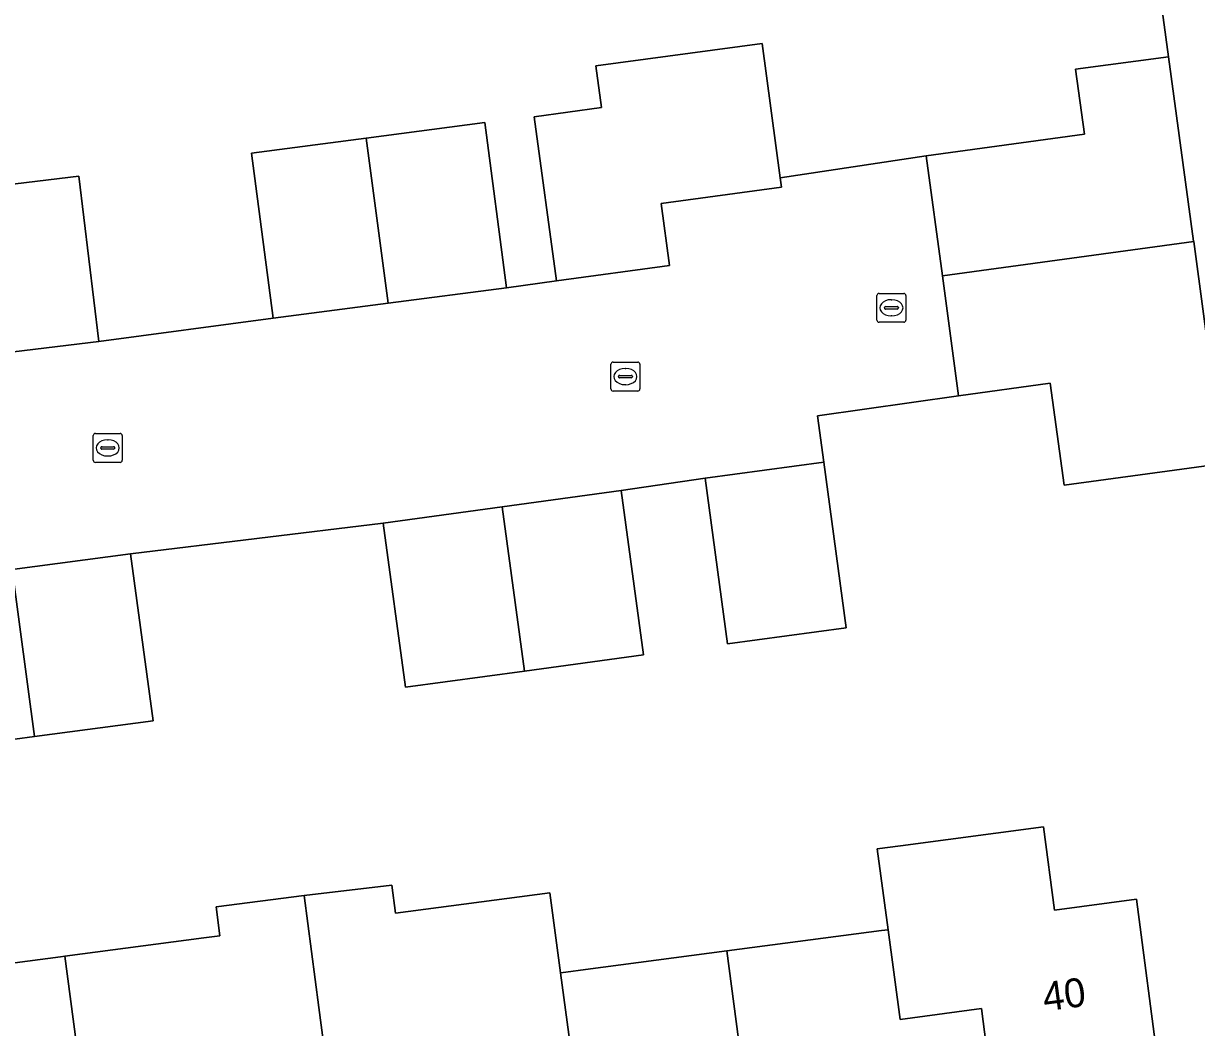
# Model space of a CAD drawing. Extents: x 158472 to 159562, y 388525 to 389606.
# Drawn here: x 159412.99 to 159453.64, y 389019.31 to 389054.09 of the extents above; entities that cross this region are included whole.
import ezdxf

# ---------------------------------------------------------------- set-up
doc = ezdxf.new("R2010")
doc.units = 0
for name, color, linetype in [('IMGEO_Erf', 7, 'Continuous'), ('IMGEO_Groenvoorziening', 7, 'Continuous'), ('IMGEO_Kolk', 7, 'Continuous'), ('IMGEO_Pand', 7, 'Continuous'), ('IMGEO_Pand_nummerreeks', 7, 'Continuous'), ('IMGEO_Rijbaan_lokaal_open', 7, 'Continuous'), ('IMGEO_Rioolput', 7, 'Continuous')]:
    doc.layers.add(name, color=color, linetype=linetype)

msp = doc.modelspace()

# ---------------------------------------------------------------- linework, layer by layer
at = {"layer": 'IMGEO_Erf'}
for points in [[(159410.796, 389048.299), (159414.904, 389048.795), (159415.596, 389043.069), (159421.643, 389043.879), (159420.894, 389049.601), (159424.869, 389050.122), (159428.973, 389050.659), (159429.722, 389044.937), (159431.453, 389045.175), (159430.685, 389050.86), (159433.019, 389051.175), (159432.824, 389052.622), (159438.584, 389053.398), (159439.211, 389048.745), (159444.264, 389049.509), (159449.753, 389050.254), (159449.447, 389052.503), (159452.667, 389052.94), (159451.614, 389060.693)], [(159454.566, 389038.848), (159449.049, 389038.098), (159448.569, 389041.626), (159445.394, 389041.194), (159440.498, 389040.496), (159440.719, 389038.896), (159441.498, 389033.157), (159437.388, 389032.599), (159436.609, 389038.338), (159433.697, 389037.907), (159434.472, 389032.22), (159430.345, 389031.658), (159426.222, 389031.097), (159425.448, 389036.784), (159416.701, 389035.72), (159417.478, 389029.935), (159413.372, 389029.384), (159409.267, 389028.833)], [(159409.184, 389018.171), (159408.806, 389021.04), (159414.275, 389021.76), (159414.424, 389021.78), (159419.233, 389022.413), (159419.793, 389022.487), (159419.662, 389023.483), (159422.713, 389023.885), (159425.751, 389024.244), (159425.879, 389023.271), (159431.227, 389023.974), (159431.598, 389021.203), (159431.777, 389021.226), (159432.467, 389021.317), (159437.358, 389021.961), (159442.72, 389022.667), (159442.947, 389022.697), (159442.572, 389025.5), (159443.38, 389025.607), (159448.337, 389026.26), (159448.716, 389023.378), (159451.552, 389023.751), (159452.33, 389017.846)]]:
    msp.add_lwpolyline(points, dxfattribs=at)
at = {"layer": 'IMGEO_Groenvoorziening'}
msp.add_lwpolyline([(159467.001, 388999.833), (159460.83, 389039.614), (159456.753, 389064.84), (159453.567, 389064.292), (159453.137, 389067.184), (159450.775, 389066.863), (159451.614, 389060.693), (159452.667, 389052.94), (159453.537, 389046.552), (159453.539, 389046.535), (159454.566, 389038.848), (159456.506, 389024.327), (159458.935, 389010.466)], dxfattribs=at)
at = {"layer": 'IMGEO_Kolk'}
for p, q in [((159433.346, 389041.431), (159433.346, 389042.283)), ((159433.421, 389042.357), (159434.273, 389042.357)), ((159434.347, 389042.283), (159434.347, 389041.431)), ((159433.605, 389041.851), (159433.605, 389041.863)), ((159434.043, 389041.814), (159433.645, 389041.814)), ((159433.648, 389041.9), (159434.046, 389041.9)), ((159433.834, 389042.137), (159433.859, 389042.137)), ((159434.089, 389041.863), (159434.089, 389041.851)), ((159433.857, 389041.577), (159433.832, 389041.577)), ((159434.273, 389041.357), (159433.421, 389041.357)), ((159415.408, 389038.96), (159415.408, 389039.812)), ((159415.483, 389039.886), (159416.335, 389039.886)), ((159416.409, 389039.812), (159416.409, 389038.96)), ((159415.667, 389039.38), (159415.667, 389039.392)), ((159415.71, 389039.429), (159416.108, 389039.429)), ((159415.896, 389039.666), (159415.921, 389039.666)), ((159416.151, 389039.392), (159416.151, 389039.38)), ((159416.105, 389039.343), (159415.707, 389039.343)), ((159415.919, 389039.106), (159415.894, 389039.106)), ((159416.335, 389038.886), (159415.483, 389038.886))]:
    msp.add_line(p, q, dxfattribs=at)
for points in [[(159433.346, 389041.431), (159433.346, 389042.283)], [(159433.421, 389042.357), (159434.273, 389042.357)], [(159434.347, 389042.283), (159434.347, 389041.431)], [(159434.273, 389041.357), (159433.421, 389041.357)], [(159415.408, 389038.96), (159415.408, 389039.812)], [(159415.483, 389039.886), (159416.335, 389039.886)], [(159416.409, 389039.812), (159416.409, 389038.96)], [(159416.335, 389038.886), (159415.483, 389038.886)]]:
    msp.add_lwpolyline(points, dxfattribs=at)
for centre, radius, start, end in [((159433.423, 389042.281), 0.0765, 91.552, 178.448), ((159433.423, 389042.281), 0.0765, 91.552, 178.448), ((159434.271, 389042.281), 0.0765, 1.552, 88.448), ((159434.271, 389042.281), 0.0765, 1.552, 88.448), ((159433.645, 389041.86), 0.0403, 85.8775, 175.7526), ((159433.642, 389041.85), 0.0366, 178.938, 274.7102), ((159434.046, 389041.857), 0.043, 264.8664, 352.4533), ((159434.05, 389041.862), 0.0386, 1.7309, 96.639), ((159433.423, 389041.433), 0.0765, 181.552, 268.448), ((159433.423, 389041.433), 0.0765, 181.552, 268.448), ((159434.271, 389041.433), 0.0765, 271.552, 358.448), ((159434.271, 389041.433), 0.0765, 271.552, 358.448), ((159415.485, 389039.81), 0.0765, 91.552, 178.448), ((159415.485, 389039.81), 0.0765, 91.552, 178.448), ((159416.333, 389039.81), 0.0765, 1.552, 88.448), ((159416.333, 389039.81), 0.0765, 1.552, 88.448), ((159415.707, 389039.389), 0.0403, 85.8775, 175.7526), ((159415.704, 389039.379), 0.0366, 178.938, 274.7102), ((159416.108, 389039.386), 0.043, 264.8664, 352.4533), ((159416.112, 389039.391), 0.0386, 1.7309, 96.639), ((159415.485, 389038.962), 0.0765, 181.552, 268.448), ((159415.485, 389038.962), 0.0765, 181.552, 268.448), ((159416.333, 389038.962), 0.0765, 271.552, 358.448), ((159416.333, 389038.962), 0.0765, 271.552, 358.448)]:
    msp.add_arc(centre, radius, start, end, dxfattribs=at)
for centre, major_axis, ratio, start_param, end_param in [((159433.833, 389041.857), (-0.387, 0.002), 0.722429, 4.712389, 7.853982), ((159433.858, 389041.857), (-0.39, 0.002), 0.717154, 1.570796, 4.712389), ((159415.895, 389039.386), (-0.387, 0.002), 0.722429, 4.712389, 7.853982), ((159415.92, 389039.386), (-0.39, 0.002), 0.717154, 1.570796, 4.712389)]:
    msp.add_ellipse(centre, major_axis=major_axis, ratio=ratio, start_param=start_param, end_param=end_param, dxfattribs=at)
at = {"layer": 'IMGEO_Pand'}
for points in [[(159439.211, 389048.745), (159438.584, 389053.398), (159432.824, 389052.622), (159433.019, 389051.175), (159430.685, 389050.86), (159431.453, 389045.175), (159435.375, 389045.705), (159435.085, 389047.858), (159439.255, 389048.42)], [(159453.539, 389046.535), (159453.537, 389046.552), (159452.667, 389052.94), (159449.447, 389052.503), (159449.753, 389050.254), (159444.264, 389049.509), (159444.829, 389045.352)], [(159425.625, 389044.4), (159429.722, 389044.937), (159428.973, 389050.659), (159424.869, 389050.122)], [(159425.625, 389044.4), (159424.869, 389050.122), (159420.894, 389049.601), (159421.643, 389043.879)], [(159411.133, 389045.511), (159411.488, 389042.573), (159415.596, 389043.069), (159414.904, 389048.795), (159410.796, 389048.299)], [(159453.539, 389046.535), (159444.829, 389045.352), (159445.394, 389041.194), (159448.569, 389041.626), (159449.049, 389038.098), (159454.566, 389038.848)], [(159436.609, 389038.338), (159437.388, 389032.599), (159441.498, 389033.157), (159440.719, 389038.896)], [(159429.572, 389037.345), (159430.345, 389031.658), (159434.472, 389032.22), (159433.697, 389037.907)], [(159429.572, 389037.345), (159425.448, 389036.784), (159426.222, 389031.097), (159430.345, 389031.658)], [(159413.372, 389029.384), (159417.478, 389029.935), (159416.701, 389035.72), (159412.595, 389035.169)], [(159413.372, 389029.384), (159412.595, 389035.169), (159408.491, 389034.618), (159406.912, 389034.392), (159407.624, 389028.613), (159409.267, 389028.833)], [(159442.947, 389022.697), (159443.363, 389019.591), (159446.181, 389019.967), (159446.556, 389017.086), (159446.703, 389017.105), (159446.985, 389017.142), (159452.33, 389017.846), (159451.552, 389023.751), (159448.716, 389023.378), (159448.337, 389026.26), (159443.38, 389025.607), (159442.572, 389025.5)], [(159431.598, 389021.203), (159431.227, 389023.974), (159425.879, 389023.271), (159425.751, 389024.244), (159422.713, 389023.885), (159423.225, 389020.003), (159424.008, 389014.07), (159428.111, 389014.61), (159429.579, 389014.803), (159429.729, 389014.823), (159429.334, 389017.855), (159431.999, 389018.212)], [(159422.713, 389023.885), (159419.662, 389023.483), (159419.793, 389022.487), (159419.233, 389022.413), (159414.424, 389021.78), (159415.21, 389015.846), (159417.906, 389016.203), (159418.286, 389013.316), (159418.437, 389013.336), (159418.774, 389013.38), (159424.008, 389014.07), (159423.225, 389020.003)], [(159442.947, 389022.697), (159442.72, 389022.667), (159437.358, 389021.961), (159438.145, 389016.012), (159440.887, 389016.373), (159441.261, 389013.532), (159446.921, 389014.278), (159446.556, 389017.086), (159446.181, 389019.967), (159443.363, 389019.591)], [(159437.358, 389021.961), (159432.467, 389021.317), (159431.777, 389021.226), (159431.598, 389021.203), (159431.999, 389018.212), (159429.334, 389017.855), (159429.729, 389014.823), (159430.094, 389012.026), (159435.784, 389012.776), (159435.406, 389015.652), (159438.145, 389016.012)], [(159414.424, 389021.78), (159414.275, 389021.76), (159408.806, 389021.04), (159409.184, 389018.171), (159409.225, 389017.857), (159409.554, 389015.362), (159409.95, 389012.349), (159412.585, 389012.696), (159412.971, 389009.753), (159413.121, 389009.773), (159413.663, 389009.844), (159418.656, 389010.502), (159418.286, 389013.316), (159417.906, 389016.203), (159415.21, 389015.846)]]:
    msp.add_lwpolyline(points, close=True, dxfattribs=at)
at = {"layer": 'IMGEO_Rijbaan_lokaal_open'}
for points in [[(159440.719, 389038.896), (159440.498, 389040.496), (159445.394, 389041.194), (159444.829, 389045.352), (159444.264, 389049.509), (159439.211, 389048.745), (159439.255, 389048.42), (159435.085, 389047.858), (159435.375, 389045.705), (159431.453, 389045.175), (159429.722, 389044.937), (159425.625, 389044.4), (159421.643, 389043.879), (159415.596, 389043.069), (159411.488, 389042.573)], [(159394.994, 389032.962), (159401.244, 389033.699), (159400.887, 389036.599), (159405.045, 389037.111), (159405.407, 389034.177), (159406.912, 389034.392), (159408.491, 389034.618), (159412.595, 389035.169), (159416.701, 389035.72), (159425.448, 389036.784), (159429.572, 389037.345), (159433.697, 389037.907), (159436.609, 389038.338), (159440.719, 389038.896)]]:
    msp.add_lwpolyline(points, dxfattribs=at)
at = {"layer": 'IMGEO_Rioolput'}
for p, q in [((159442.564, 389043.814), (159442.564, 389044.666)), ((159442.639, 389044.74), (159443.491, 389044.74)), ((159443.565, 389044.666), (159443.565, 389043.814)), ((159442.823, 389044.234), (159442.823, 389044.246)), ((159442.866, 389044.283), (159443.264, 389044.283)), ((159443.052, 389044.52), (159443.077, 389044.52)), ((159443.307, 389044.246), (159443.307, 389044.234)), ((159443.261, 389044.197), (159442.863, 389044.197)), ((159443.075, 389043.96), (159443.05, 389043.96)), ((159443.491, 389043.74), (159442.639, 389043.74))]:
    msp.add_line(p, q, dxfattribs=at)
for points in [[(159442.564, 389043.814), (159442.564, 389044.666)], [(159442.639, 389044.74), (159443.491, 389044.74)], [(159443.565, 389044.666), (159443.565, 389043.814)], [(159443.491, 389043.74), (159442.639, 389043.74)]]:
    msp.add_lwpolyline(points, dxfattribs=at)
for centre, radius, start, end in [((159442.641, 389044.664), 0.0765, 91.552, 178.448), ((159442.641, 389044.664), 0.0765, 91.552, 178.448), ((159443.489, 389044.664), 0.0765, 1.552, 88.448), ((159443.489, 389044.664), 0.0765, 1.552, 88.448), ((159442.863, 389044.243), 0.0403, 85.8775, 175.7526), ((159442.86, 389044.233), 0.0366, 178.938, 274.7102), ((159443.264, 389044.24), 0.043, 264.8664, 352.4533), ((159443.268, 389044.245), 0.0386, 1.7309, 96.639), ((159442.641, 389043.816), 0.0765, 181.552, 268.448), ((159442.641, 389043.816), 0.0765, 181.552, 268.448), ((159443.489, 389043.816), 0.0765, 271.552, 358.448), ((159443.489, 389043.816), 0.0765, 271.552, 358.448)]:
    msp.add_arc(centre, radius, start, end, dxfattribs=at)
for centre, major_axis, ratio, start_param, end_param in [((159443.051, 389044.24), (-0.387, 0.002), 0.722429, 4.712389, 7.853982), ((159443.076, 389044.24), (-0.39, 0.002), 0.717154, 1.570796, 4.712389)]:
    msp.add_ellipse(centre, major_axis=major_axis, ratio=ratio, start_param=start_param, end_param=end_param, dxfattribs=at)

# ---------------------------------------------------------------- texts
at = {"layer": 'IMGEO_Pand_nummerreeks'}
msp.add_text('40', height=1, rotation=7.5, dxfattribs=at).set_placement((159448.372, 389019.867))

doc.saveas('drawing.dxf')
